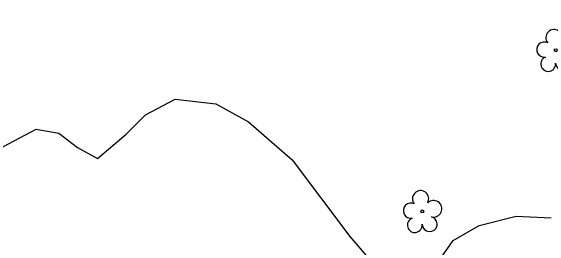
# Model space of a CAD drawing. Extents: x 2597630 to 2605918, y 617194 to 635093.
# Drawn here: x 2605269.8 to 2605392.5, y 618523.6 to 618577.4 of the extents above; entities that cross this region are included whole.
import ezdxf

# ---------------------------------------------------------------- set-up
doc = ezdxf.new("R2010")
doc.units = 0
for name, color, linetype in [('COGO Default Chain', 7, 'Continuous'), ('COGO Default Curve', 7, 'Continuous'), ('Exist Roads EOP', 7, 'Continuous'), ('Exist Vegetation Tree CELL', 7, 'Continuous'), ('Exist Vegetation Woods Line', 7, 'Continuous')]:
    doc.layers.add(name, color=color, linetype=linetype)

# ---------------------------------------------------------------- blocks, each defined once
blk = doc.blocks.new('EXIST VEGETATION TREE')
at = {"layer": 'Exist Vegetation Tree CELL'}
blk.add_line((0, 0), (0, 0), dxfattribs=at)
blk.add_circle((0, 0), 0.00652, dxfattribs=at)
for centre, radius, start, end in [((-0.0077, 0.0575), 0.0371, 330.1651, 219.7134), ((0.051, 0.0118), 0.038, 257.1011, 134.1999), ((-0.0521, 0.0031), 0.0345, 62.6636, 279.3457), ((-0.0341, -0.0624), 0.0338, 111.5671, 6.231), ((0.0335, -0.058), 0.034, 181.2822, 74.56)]:
    blk.add_arc(centre, radius, start, end, dxfattribs=at)

msp = doc.modelspace()

# ---------------------------------------------------------------- linework, layer by layer
at = {"layer": 'COGO Default Chain'}
msp.add_arc((2605233.81, 619604.24), 1145.92, 272.59423, 292.86284, dxfattribs=at)
msp.add_arc((2605233.81, 619604.24), 1145.92, 272.59423, 292.86284, dxfattribs=at)
msp.add_arc((2605233.81, 619604.24), 1145.92, 272.59423, 292.86284, dxfattribs=at)
at = {"layer": 'COGO Default Curve'}
msp.add_arc((2605233.81, 619604.24), 1145.92, 272.59423, 292.86284, dxfattribs=at)
msp.add_arc((2605233.81, 619604.24), 1145.92, 272.59423, 292.86284, dxfattribs=at)
at = {"layer": 'Exist Roads EOP'}
for points in [[(2604973.79, 618621.18), (2605003.9, 618598.53), (2605046.2, 618567.41), (2605072.52, 618548.05), (2605103.62, 618527.36), (2605140.12, 618505.16), (2605178.03, 618485.56), (2605220.74, 618472.46), (2605259.09, 618465.2), (2605301.77, 618462.97), (2605350.35, 618466.75), (2605390.57, 618472.4), (2605430, 618479.66), (2605472.6, 618488.42), (2605517.96, 618498.68), (2605555.27, 618508.22)], [(2605554.93, 618488.69), (2605518.32, 618479.55), (2605476.77, 618470.31), (2605429.07, 618460.66), (2605388.39, 618453.14), (2605342.25, 618446.79), (2605297.98, 618443.93), (2605250.49, 618446.95), (2605224.75, 618451.29), (2605188.07, 618461.91), (2605143.18, 618481.98), (2605101.82, 618506.05), (2605057.73, 618535.84), (2605018.83, 618564.09), (2604984.62, 618589.3), (2604956.97, 618610.18)]]:
    msp.add_spline(points, degree=3, dxfattribs=at)
at = {"layer": 'Exist Vegetation Woods Line'}
msp.add_lwpolyline([(2605266.76, 618545.82), (2605275.59, 618550.45), (2605280.71, 618549.53), (2605284.96, 618546.29), (2605289.5, 618543.76), (2605296.02, 618549.36), (2605300.46, 618553.73), (2605307.21, 618557.33), (2605316.43, 618556.27), (2605323.9, 618552.18), (2605333.83, 618543.52), (2605346.91, 618526.01), (2605350.16, 618522.36), (2605354.34, 618517.22), (2605360.05, 618516.9), (2605366.71, 618519.8), (2605370.43, 618525.16), (2605376.39, 618528.55), (2605384.76, 618530.68), (2605392.77, 618530.3)], dxfattribs=at)

# ---------------------------------------------------------------- block references
at = {"layer": 'Exist Vegetation Tree CELL', "xscale": 50, "yscale": 50}
for p in [(2605393.8, 618568.44), (2605363.43, 618531.76)]:
    msp.add_blockref('EXIST VEGETATION TREE', p, dxfattribs=at)

doc.saveas('drawing.dxf')
